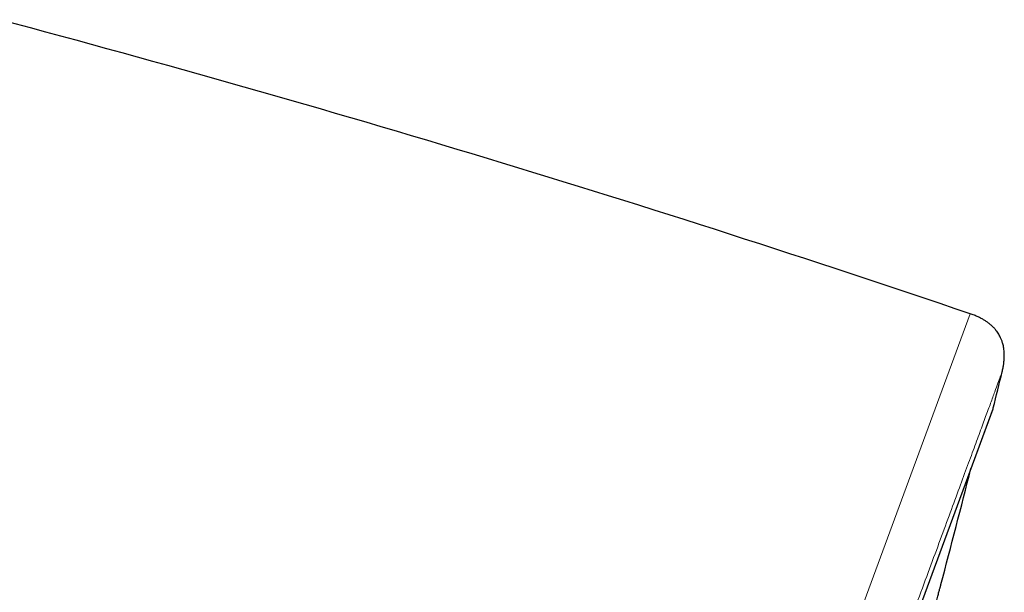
# Model space of a CAD drawing. Header units: millimetres. Extents: x 8 to 541, y 12 to 744.
# Tile 656 of 656: x 482 to 506, y 730 to 744. Entities that reach past the tile are written whole.
import ezdxf

# ---------------------------------------------------------------- set-up
doc = ezdxf.new("R2010")
doc.units = ezdxf.units.MM

msp = doc.modelspace()

# ---------------------------------------------------------------- linework, layer by layer
at = {"color": 252, "linetype": 'Continuous', "lineweight": 0}
for p, q in [((481.161, 671.167), (505.343, 736.719)), ((483.083, 672.551), (505.906, 734.419))]:
    msp.add_line(p, q, dxfattribs=at)
at = {"color": 7, "linetype": 'Continuous', "lineweight": 30}
msp.add_line((483.092, 672.571), (505.899, 734.398), dxfattribs=at)
for centre, radius, start, end in [((386.72, 387.891), 368.446, 71.21885, 75.07618), ((214.74, 806.685), 300, 346.06114, 346.23394), ((505.712, 734.467), 0.2, 339.7512, 346.0611), ((214.581, 806.744), 300, 345.19764, 345.75779)]:
    msp.add_arc(centre, radius, start, end, dxfattribs=at)
for points, knots in [([(506.122, 735.298), (506.13, 735.331), (506.145, 735.395), (506.16, 735.488), (506.17, 735.573), (506.175, 735.65), (506.175, 735.721), (506.172, 735.786), (506.167, 735.847), (506.158, 735.904), (506.146, 735.958), (506.134, 736.005), (506.121, 736.045), (506.108, 736.081), (506.093, 736.117), (506.075, 736.156), (506.052, 736.199), (506.024, 736.246), (505.989, 736.295), (505.947, 736.347), (505.902, 736.396), (505.853, 736.441), (505.803, 736.483), (505.746, 736.525), (505.682, 736.566), (505.61, 736.607), (505.53, 736.646), (505.44, 736.685), (505.376, 736.708), (505.343, 736.719)], [0, 0, 0, 0, 0.056401, 0.107713, 0.154408, 0.19691, 0.235599, 0.270805, 0.302813, 0.336431, 0.366334, 0.39276, 0.415889, 0.435871, 0.456329, 0.479836, 0.506421, 0.536156, 0.569179, 0.605708, 0.646055, 0.679073, 0.714692, 0.753168, 0.794797, 0.839911, 0.888876, 0.942094, 1, 1, 1, 1]), ([(504.383, 729.208), (504.385, 729.216), (504.396, 729.255), (504.414, 729.323), (504.438, 729.41), (504.461, 729.494), (504.483, 729.574), (504.503, 729.65), (504.522, 729.72), (504.54, 729.784), (504.555, 729.842), (504.57, 729.895), (504.583, 729.942), (504.594, 729.984), (504.604, 730.019), (504.611, 730.048), (504.617, 730.07), (504.622, 730.086), (504.624, 730.096), (504.625, 730.097), (504.625, 730.098)], [0, 0, 0, 0, 0.014033, 0.07137, 0.128752, 0.186089, 0.245101, 0.304162, 0.363175, 0.420395, 0.47766, 0.53488, 0.593774, 0.652717, 0.711612, 0.768676, 0.825784, 0.882847, 0.941571, 1, 1, 1, 1])]:
    msp.add_open_spline(points, degree=3, knots=knots, dxfattribs=at)
at = {"color": 252, "linetype": 'Continuous', "lineweight": 0}
msp.add_open_spline([(506.122, 735.298), (506.12, 735.292), (506.116, 735.28), (506.081, 735.184), (506.024, 735.032), (505.945, 734.817), (505.844, 734.544), (505.723, 734.214), (505.58, 733.828), (505.417, 733.386), (505.232, 732.885), (505.026, 732.325), (504.797, 731.706), (504.549, 731.032), (504.281, 730.306), (503.995, 729.532), (503.694, 728.713), (503.376, 727.853), (503.042, 726.947), (502.689, 725.991), (502.319, 724.987), (501.931, 723.936), (501.529, 722.845), (501.112, 721.716), (500.686, 720.56), (500.25, 719.378), (499.805, 718.173), (499.351, 716.941), (498.884, 715.677), (498.407, 714.382), (497.918, 713.058), (497.423, 711.715), (496.922, 710.357), (496.419, 708.993), (495.915, 707.628), (495.412, 706.263), (494.906, 704.893), (494.397, 703.512), (493.884, 702.122), (493.37, 700.727), (492.857, 699.338), (492.347, 697.956), (491.845, 696.594), (491.35, 695.252), (490.864, 693.935), (490.384, 692.635), (489.909, 691.347), (489.44, 690.076), (488.978, 688.822), (488.526, 687.597), (488.085, 686.403), (487.66, 685.248), (487.249, 684.136), (486.854, 683.066), (486.474, 682.034), (486.106, 681.036), (485.751, 680.076), (485.411, 679.154), (485.089, 678.28), (484.785, 677.455), (484.5, 676.685), (484.237, 675.97), (483.994, 675.311), (483.77, 674.705), (483.565, 674.148), (483.379, 673.645), (483.214, 673.196), (483.07, 672.806), (482.948, 672.476), (482.848, 672.207), (482.772, 671.998), (482.717, 671.851), (482.683, 671.759), (482.679, 671.748), (482.677, 671.742)], degree=3, knots=[0, 0, 0, 0, 0.014, 0.028, 0.0419999, 0.0559999, 0.0699999, 0.0837499, 0.0975, 0.11125, 0.125, 0.139, 0.153, 0.1669999, 0.1809999, 0.1949999, 0.2087499, 0.2225, 0.23625, 0.25, 0.264, 0.278, 0.2919999, 0.3059999, 0.3199999, 0.3337499, 0.3475, 0.36125, 0.375, 0.389, 0.403, 0.4169999, 0.4309999, 0.4449999, 0.4587499, 0.4725, 0.48625, 0.5, 0.514, 0.528, 0.5419999, 0.5559999, 0.5699999, 0.5837499, 0.5975, 0.61125, 0.625, 0.639, 0.653, 0.6669999, 0.6809999, 0.6949999, 0.7087499, 0.7225, 0.73625, 0.75, 0.764, 0.778, 0.7919999, 0.8059999, 0.8199999, 0.8337499, 0.8475, 0.86125, 0.875, 0.889, 0.903, 0.9169999, 0.9309999, 0.9449999, 0.9587499, 0.9725, 0.98625, 1, 1, 1, 1], dxfattribs=at)

doc.saveas('drawing.dxf')
